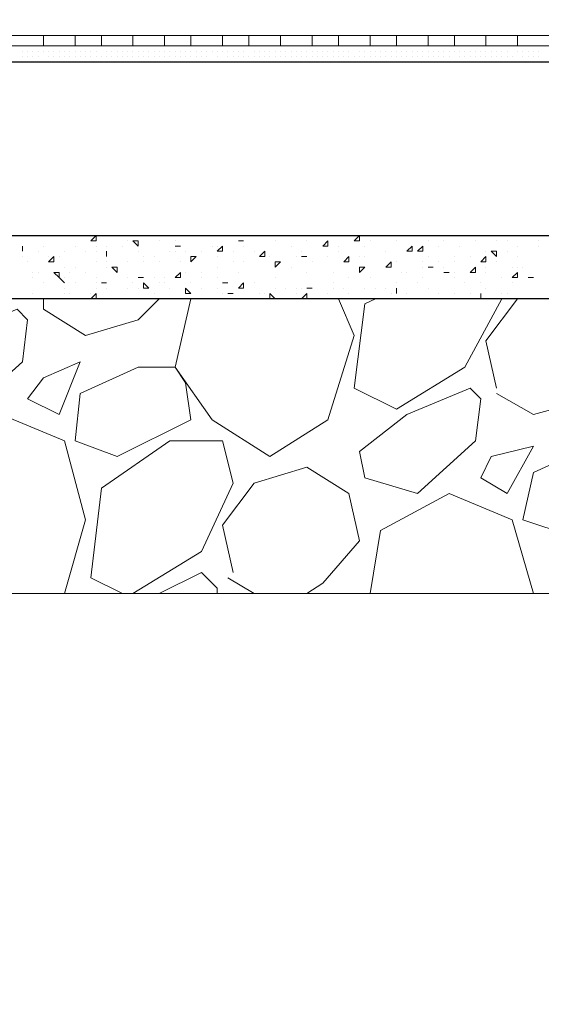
# Model space of a CAD drawing. Header units: metres. Extents: x 5.7 to 89.8, y 4 to 63.5.
# Tile 336 of 475: x 47.249 to 48.203, y 46.959 to 48.759. Entities that reach past the tile are written whole.
import ezdxf

# ---------------------------------------------------------------- set-up
doc = ezdxf.new("R2010")
doc.units = ezdxf.units.M
doc.header["$MEASUREMENT"] = 0
for name, color, linetype in [('PDF17_hatch-borshi', 7, 'Continuous'), ('PDF17_kaff', 7, 'Continuous'), ('PDF17_wall', 7, 'Continuous')]:
    doc.layers.add(name, color=color, linetype=linetype)

msp = doc.modelspace()

# ---------------------------------------------------------------- linework, layer by layer
at = {"layer": 'PDF17_hatch-borshi', "lineweight": 18}
for points in [[(47.2539, 48.7114), (47.2539, 48.7114)], [(47.2539, 48.7114), (47.2539, 48.7114)], [(47.2539, 48.7018), (47.2539, 48.7018)], [(47.2635, 48.7114), (47.2635, 48.7114)], [(47.2635, 48.7114), (47.2635, 48.7114)], [(47.2635, 48.7114), (47.2635, 48.7114)], [(47.2635, 48.7018), (47.2635, 48.7018)], [(47.2635, 48.7018), (47.2635, 48.7018)], [(47.2731, 48.7114), (47.2731, 48.7114)], [(47.2731, 48.7018), (47.2731, 48.7018)], [(47.2731, 48.7018), (47.2731, 48.7018)], [(47.2731, 48.7018), (47.2731, 48.7018)], [(47.2828, 48.7114), (47.2828, 48.7114)], [(47.2828, 48.7018), (47.2828, 48.7018)], [(47.2828, 48.7018), (47.2828, 48.7018)], [(47.2924, 48.7114), (47.2924, 48.7114)], [(47.2924, 48.7114), (47.2924, 48.7114)], [(47.2924, 48.7018), (47.2924, 48.7018)], [(47.302, 48.7114), (47.302, 48.7114)], [(47.302, 48.7114), (47.302, 48.7114)], [(47.302, 48.7018), (47.302, 48.7018)], [(47.302, 48.7018), (47.302, 48.7018)], [(47.3117, 48.7018), (47.3117, 48.7018)], [(47.3117, 48.7018), (47.3117, 48.7018)], [(47.3117, 48.7018), (47.3117, 48.7018)], [(47.3213, 48.7114), (47.3213, 48.7114)], [(47.3213, 48.7114), (47.3213, 48.7114)], [(47.3213, 48.7114), (47.3213, 48.7114)], [(47.3213, 48.7018), (47.3213, 48.7018)], [(47.3309, 48.7018), (47.3309, 48.7018)], [(47.3309, 48.7018), (47.3309, 48.7018)], [(47.3309, 48.7018), (47.3309, 48.7018)], [(47.3309, 48.7018), (47.3309, 48.7018)], [(47.3406, 48.7114), (47.3406, 48.7114)], [(47.3406, 48.7114), (47.3406, 48.7114)], [(47.3406, 48.7018), (47.3406, 48.7018)], [(47.3502, 48.7114), (47.3502, 48.7114)], [(47.3502, 48.7114), (47.3502, 48.7114)], [(47.3502, 48.7114), (47.3502, 48.7114)], [(47.3502, 48.7018), (47.3502, 48.7018)], [(47.3598, 48.7114), (47.3598, 48.7114)], [(47.3598, 48.7114), (47.3598, 48.7114)], [(47.3598, 48.7018), (47.3598, 48.7018)], [(47.3598, 48.7018), (47.3598, 48.7018)], [(47.3695, 48.7114), (47.3695, 48.7114)], [(47.3695, 48.7114), (47.3695, 48.7114)], [(47.3695, 48.7018), (47.3695, 48.7018)], [(47.3791, 48.7114), (47.3791, 48.7114)], [(47.3791, 48.7114), (47.3791, 48.7114)], [(47.3791, 48.7114), (47.3791, 48.7114)], [(47.3791, 48.7018), (47.3791, 48.7018)], [(47.3887, 48.7114), (47.3887, 48.7114)], [(47.3887, 48.7114), (47.3887, 48.7114)], [(47.3887, 48.7018), (47.3887, 48.7018)], [(47.3887, 48.7018), (47.3887, 48.7018)], [(47.3983, 48.7114), (47.3983, 48.7114)], [(47.3983, 48.7114), (47.3983, 48.7114)], [(47.408, 48.7114), (47.408, 48.7114)], [(47.408, 48.7114), (47.408, 48.7114)], [(47.408, 48.7018), (47.408, 48.7018)], [(47.408, 48.7018), (47.408, 48.7018)], [(47.4176, 48.7114), (47.4176, 48.7114)], [(47.4176, 48.7114), (47.4176, 48.7114)], [(47.4176, 48.7018), (47.4176, 48.7018)], [(47.4272, 48.7018), (47.4272, 48.7018)], [(47.4272, 48.7018), (47.4272, 48.7018)], [(47.4272, 48.7018), (47.4272, 48.7018)], [(47.4369, 48.7114), (47.4369, 48.7114)], [(47.4369, 48.7114), (47.4369, 48.7114)], [(47.4369, 48.7114), (47.4369, 48.7114)], [(47.4369, 48.7018), (47.4369, 48.7018)], [(47.4465, 48.7114), (47.4465, 48.7114)], [(47.4465, 48.7018), (47.4465, 48.7018)], [(47.4465, 48.7018), (47.4465, 48.7018)], [(47.4465, 48.7018), (47.4465, 48.7018)], [(47.4465, 48.7018), (47.4465, 48.7018)], [(47.4561, 48.7114), (47.4561, 48.7114)], [(47.4561, 48.7114), (47.4561, 48.7114)], [(47.4561, 48.7018), (47.4561, 48.7018)], [(47.4658, 48.7114), (47.4658, 48.7114)], [(47.4658, 48.7114), (47.4658, 48.7114)], [(47.4658, 48.7018), (47.4658, 48.7018)], [(47.4658, 48.7018), (47.4658, 48.7018)], [(47.4754, 48.7114), (47.4754, 48.7114)], [(47.4754, 48.7114), (47.4754, 48.7114)], [(47.4754, 48.7018), (47.4754, 48.7018)], [(47.4754, 48.7018), (47.4754, 48.7018)], [(47.4754, 48.7018), (47.4754, 48.7018)], [(47.485, 48.7114), (47.485, 48.7114)], [(47.485, 48.7018), (47.485, 48.7018)], [(47.485, 48.7018), (47.485, 48.7018)], [(47.4947, 48.7114), (47.4947, 48.7114)], [(47.4947, 48.7114), (47.4947, 48.7114)], [(47.4947, 48.7114), (47.4947, 48.7114)], [(47.4947, 48.7018), (47.4947, 48.7018)], [(47.4947, 48.7018), (47.4947, 48.7018)], [(47.5043, 48.7114), (47.5043, 48.7114)], [(47.5043, 48.7114), (47.5043, 48.7114)], [(47.5043, 48.7114), (47.5043, 48.7114)], [(47.5043, 48.7018), (47.5043, 48.7018)], [(47.5139, 48.7114), (47.5139, 48.7114)], [(47.5139, 48.7114), (47.5139, 48.7114)], [(47.5139, 48.7114), (47.5139, 48.7114)], [(47.5139, 48.7018), (47.5139, 48.7018)], [(47.5236, 48.7114), (47.5236, 48.7114)], [(47.5236, 48.7114), (47.5236, 48.7114)], [(47.5236, 48.7018), (47.5236, 48.7018)], [(47.5236, 48.7018), (47.5236, 48.7018)], [(47.5332, 48.7114), (47.5332, 48.7114)], [(47.5332, 48.7114), (47.5332, 48.7114)], [(47.5332, 48.7018), (47.5332, 48.7018)], [(47.5428, 48.7114), (47.5428, 48.7114)], [(47.5428, 48.7018), (47.5428, 48.7018)], [(47.5428, 48.7018), (47.5428, 48.7018)], [(47.5428, 48.7018), (47.5428, 48.7018)], [(47.5524, 48.7114), (47.5524, 48.7114)], [(47.5524, 48.7114), (47.5524, 48.7114)], [(47.5524, 48.7114), (47.5524, 48.7114)], [(47.5524, 48.7018), (47.5524, 48.7018)], [(47.5621, 48.7114), (47.5621, 48.7114)], [(47.5621, 48.7018), (47.5621, 48.7018)], [(47.5621, 48.7018), (47.5621, 48.7018)], [(47.5717, 48.7018), (47.5717, 48.7018)], [(47.5717, 48.7018), (47.5717, 48.7018)], [(47.5717, 48.7018), (47.5717, 48.7018)], [(47.5717, 48.7018), (47.5717, 48.7018)], [(47.5813, 48.7114), (47.5813, 48.7114)], [(47.5813, 48.7114), (47.5813, 48.7114)], [(47.5813, 48.7114), (47.5813, 48.7114)], [(47.5813, 48.7018), (47.5813, 48.7018)], [(47.5813, 48.7018), (47.5813, 48.7018)], [(47.591, 48.7018), (47.591, 48.7018)], [(47.591, 48.7018), (47.591, 48.7018)], [(47.591, 48.7018), (47.591, 48.7018)], [(47.591, 48.7018), (47.591, 48.7018)], [(47.6006, 48.7114), (47.6006, 48.7114)], [(47.6006, 48.7114), (47.6006, 48.7114)], [(47.6006, 48.7018), (47.6006, 48.7018)], [(47.6006, 48.7018), (47.6006, 48.7018)], [(47.6006, 48.7018), (47.6006, 48.7018)], [(47.6102, 48.7018), (47.6102, 48.7018)], [(47.6199, 48.7114), (47.6199, 48.7114)], [(47.6199, 48.7114), (47.6199, 48.7114)], [(47.6199, 48.7114), (47.6199, 48.7114)], [(47.6199, 48.7018), (47.6199, 48.7018)], [(47.6199, 48.7018), (47.6199, 48.7018)], [(47.6199, 48.7018), (47.6199, 48.7018)], [(47.6199, 48.7018), (47.6199, 48.7018)], [(47.6295, 48.7114), (47.6295, 48.7114)], [(47.6295, 48.7018), (47.6295, 48.7018)], [(47.6295, 48.7018), (47.6295, 48.7018)], [(47.6295, 48.7018), (47.6295, 48.7018)], [(47.6391, 48.7114), (47.6391, 48.7114)], [(47.6391, 48.7018), (47.6391, 48.7018)], [(47.6391, 48.7018), (47.6391, 48.7018)], [(47.6391, 48.7018), (47.6391, 48.7018)], [(47.6488, 48.7114), (47.6488, 48.7114)], [(47.6488, 48.7114), (47.6488, 48.7114)], [(47.6488, 48.7114), (47.6488, 48.7114)], [(47.6488, 48.7018), (47.6488, 48.7018)], [(47.6584, 48.7114), (47.6584, 48.7114)], [(47.6584, 48.7114), (47.6584, 48.7114)], [(47.6584, 48.7018), (47.6584, 48.7018)], [(47.6584, 48.7018), (47.6584, 48.7018)], [(47.6584, 48.7018), (47.6584, 48.7018)], [(47.668, 48.7114), (47.668, 48.7114)], [(47.668, 48.7114), (47.668, 48.7114)], [(47.668, 48.7114), (47.668, 48.7114)], [(47.6777, 48.7114), (47.6777, 48.7114)], [(47.6777, 48.7114), (47.6777, 48.7114)], [(47.6777, 48.7114), (47.6777, 48.7114)], [(47.6777, 48.7114), (47.6777, 48.7114)], [(47.6777, 48.7018), (47.6777, 48.7018)], [(47.6873, 48.7114), (47.6873, 48.7114)], [(47.6873, 48.7114), (47.6873, 48.7114)], [(47.6873, 48.7018), (47.6873, 48.7018)], [(47.6873, 48.7018), (47.6873, 48.7018)], [(47.6969, 48.7114), (47.6969, 48.7114)], [(47.6969, 48.7114), (47.6969, 48.7114)], [(47.6969, 48.7114), (47.6969, 48.7114)], [(47.6969, 48.7018), (47.6969, 48.7018)], [(47.6969, 48.7018), (47.6969, 48.7018)], [(47.7065, 48.7114), (47.7065, 48.7114)], [(47.7065, 48.7114), (47.7065, 48.7114)], [(47.7065, 48.7018), (47.7065, 48.7018)], [(47.7162, 48.7114), (47.7162, 48.7114)], [(47.7162, 48.7114), (47.7162, 48.7114)], [(47.7162, 48.7018), (47.7162, 48.7018)], [(47.7162, 48.7018), (47.7162, 48.7018)], [(47.7258, 48.7114), (47.7258, 48.7114)], [(47.7258, 48.7114), (47.7258, 48.7114)], [(47.7258, 48.7018), (47.7258, 48.7018)], [(47.7354, 48.7114), (47.7354, 48.7114)], [(47.7354, 48.7114), (47.7354, 48.7114)], [(47.7354, 48.7018), (47.7354, 48.7018)], [(47.7354, 48.7018), (47.7354, 48.7018)], [(47.7354, 48.7018), (47.7354, 48.7018)], [(47.7451, 48.7114), (47.7451, 48.7114)], [(47.7451, 48.7114), (47.7451, 48.7114)], [(47.7451, 48.7018), (47.7451, 48.7018)], [(47.7451, 48.7018), (47.7451, 48.7018)], [(47.7547, 48.7018), (47.7547, 48.7018)], [(47.7547, 48.7018), (47.7547, 48.7018)], [(47.7547, 48.7018), (47.7547, 48.7018)], [(47.7643, 48.7114), (47.7643, 48.7114)], [(47.7643, 48.7114), (47.7643, 48.7114)], [(47.7643, 48.7114), (47.7643, 48.7114)], [(47.7643, 48.7018), (47.7643, 48.7018)], [(47.774, 48.7018), (47.774, 48.7018)], [(47.774, 48.7018), (47.774, 48.7018)], [(47.774, 48.7018), (47.774, 48.7018)], [(47.7836, 48.7114), (47.7836, 48.7114)], [(47.7836, 48.7114), (47.7836, 48.7114)], [(47.7836, 48.7018), (47.7836, 48.7018)], [(47.7836, 48.7018), (47.7836, 48.7018)], [(47.7932, 48.7114), (47.7932, 48.7114)], [(47.7932, 48.7114), (47.7932, 48.7114)], [(47.7932, 48.7018), (47.7932, 48.7018)], [(47.7932, 48.7018), (47.7932, 48.7018)], [(47.8029, 48.7114), (47.8029, 48.7114)], [(47.8029, 48.7114), (47.8029, 48.7114)], [(47.8029, 48.7114), (47.8029, 48.7114)], [(47.8029, 48.7018), (47.8029, 48.7018)], [(47.8029, 48.7018), (47.8029, 48.7018)], [(47.8125, 48.7114), (47.8125, 48.7114)], [(47.8125, 48.7114), (47.8125, 48.7114)], [(47.8125, 48.7018), (47.8125, 48.7018)], [(47.8221, 48.7114), (47.8221, 48.7114)], [(47.8221, 48.7114), (47.8221, 48.7114)], [(47.8221, 48.7114), (47.8221, 48.7114)], [(47.8221, 48.7018), (47.8221, 48.7018)], [(47.8317, 48.7114), (47.8317, 48.7114)], [(47.8317, 48.7114), (47.8317, 48.7114)], [(47.8317, 48.7114), (47.8317, 48.7114)], [(47.8317, 48.7018), (47.8317, 48.7018)], [(47.8317, 48.7018), (47.8317, 48.7018)], [(47.8414, 48.7114), (47.8414, 48.7114)], [(47.8414, 48.7114), (47.8414, 48.7114)], [(47.8414, 48.7114), (47.8414, 48.7114)], [(47.8414, 48.7018), (47.8414, 48.7018)], [(47.851, 48.7114), (47.851, 48.7114)], [(47.851, 48.7018), (47.851, 48.7018)], [(47.851, 48.7018), (47.851, 48.7018)], [(47.8606, 48.7114), (47.8606, 48.7114)], [(47.8606, 48.7114), (47.8606, 48.7114)], [(47.8606, 48.7114), (47.8606, 48.7114)], [(47.8703, 48.7018), (47.8703, 48.7018)], [(47.8703, 48.7018), (47.8703, 48.7018)], [(47.8703, 48.7018), (47.8703, 48.7018)], [(47.8703, 48.7018), (47.8703, 48.7018)], [(47.8799, 48.7114), (47.8799, 48.7114)], [(47.8799, 48.7114), (47.8799, 48.7114)], [(47.8799, 48.7114), (47.8799, 48.7114)], [(47.8799, 48.7018), (47.8799, 48.7018)], [(47.8895, 48.7114), (47.8895, 48.7114)], [(47.8895, 48.7114), (47.8895, 48.7114)], [(47.8895, 48.7018), (47.8895, 48.7018)], [(47.8992, 48.7018), (47.8992, 48.7018)], [(47.8992, 48.7018), (47.8992, 48.7018)], [(47.8992, 48.7018), (47.8992, 48.7018)], [(47.8992, 48.7018), (47.8992, 48.7018)], [(47.9088, 48.7114), (47.9088, 48.7114)], [(47.9088, 48.7114), (47.9088, 48.7114)], [(47.9088, 48.7114), (47.9088, 48.7114)], [(47.9088, 48.7018), (47.9088, 48.7018)], [(47.9184, 48.7114), (47.9184, 48.7114)], [(47.9184, 48.7018), (47.9184, 48.7018)], [(47.9184, 48.7018), (47.9184, 48.7018)], [(47.9184, 48.7018), (47.9184, 48.7018)], [(47.9184, 48.7018), (47.9184, 48.7018)], [(47.9281, 48.7114), (47.9281, 48.7114)], [(47.9281, 48.7114), (47.9281, 48.7114)], [(47.9281, 48.7018), (47.9281, 48.7018)], [(47.9281, 48.7018), (47.9281, 48.7018)], [(47.9377, 48.7114), (47.9377, 48.7114)], [(47.9377, 48.7018), (47.9377, 48.7018)], [(47.9377, 48.7018), (47.9377, 48.7018)], [(47.9473, 48.7114), (47.9473, 48.7114)], [(47.9473, 48.7114), (47.9473, 48.7114)], [(47.9473, 48.7114), (47.9473, 48.7114)], [(47.9473, 48.7018), (47.9473, 48.7018)], [(47.957, 48.7114), (47.957, 48.7114)], [(47.957, 48.7114), (47.957, 48.7114)], [(47.957, 48.7018), (47.957, 48.7018)], [(47.957, 48.7018), (47.957, 48.7018)], [(47.9666, 48.7114), (47.9666, 48.7114)], [(47.9666, 48.7114), (47.9666, 48.7114)], [(47.9666, 48.7018), (47.9666, 48.7018)], [(47.9666, 48.7018), (47.9666, 48.7018)], [(47.9762, 48.7114), (47.9762, 48.7114)], [(47.9762, 48.7114), (47.9762, 48.7114)], [(47.9762, 48.7114), (47.9762, 48.7114)], [(47.9762, 48.7018), (47.9762, 48.7018)], [(47.9858, 48.7114), (47.9858, 48.7114)], [(47.9858, 48.7114), (47.9858, 48.7114)], [(47.9858, 48.7018), (47.9858, 48.7018)], [(47.9858, 48.7018), (47.9858, 48.7018)], [(47.9955, 48.7114), (47.9955, 48.7114)], [(47.9955, 48.7114), (47.9955, 48.7114)], [(47.9955, 48.7018), (47.9955, 48.7018)], [(47.9955, 48.7018), (47.9955, 48.7018)], [(48.0051, 48.7114), (48.0051, 48.7114)], [(48.0051, 48.7114), (48.0051, 48.7114)], [(48.0051, 48.7114), (48.0051, 48.7114)], [(48.0051, 48.7018), (48.0051, 48.7018)], [(48.0147, 48.7018), (48.0147, 48.7018)], [(48.0147, 48.7018), (48.0147, 48.7018)], [(48.0147, 48.7018), (48.0147, 48.7018)], [(48.0244, 48.7114), (48.0244, 48.7114)], [(48.0244, 48.7114), (48.0244, 48.7114)], [(48.0244, 48.7018), (48.0244, 48.7018)], [(48.0244, 48.7018), (48.0244, 48.7018)], [(48.0244, 48.7018), (48.0244, 48.7018)], [(48.034, 48.7114), (48.034, 48.7114)], [(48.034, 48.7018), (48.034, 48.7018)], [(48.034, 48.7018), (48.034, 48.7018)], [(48.034, 48.7018), (48.034, 48.7018)], [(48.0436, 48.7114), (48.0436, 48.7114)], [(48.0436, 48.7114), (48.0436, 48.7114)], [(48.0436, 48.7018), (48.0436, 48.7018)], [(48.0436, 48.7018), (48.0436, 48.7018)], [(48.0436, 48.7018), (48.0436, 48.7018)], [(48.0533, 48.7114), (48.0533, 48.7114)], [(48.0533, 48.7018), (48.0533, 48.7018)], [(48.0533, 48.7018), (48.0533, 48.7018)], [(48.0533, 48.7018), (48.0533, 48.7018)], [(48.0629, 48.7114), (48.0629, 48.7114)], [(48.0629, 48.7114), (48.0629, 48.7114)], [(48.0629, 48.7018), (48.0629, 48.7018)], [(48.0629, 48.7018), (48.0629, 48.7018)], [(48.0629, 48.7018), (48.0629, 48.7018)], [(48.0725, 48.7114), (48.0725, 48.7114)], [(48.0725, 48.7018), (48.0725, 48.7018)], [(48.0725, 48.7018), (48.0725, 48.7018)], [(48.0725, 48.7018), (48.0725, 48.7018)], [(48.0822, 48.7114), (48.0822, 48.7114)], [(48.0822, 48.7114), (48.0822, 48.7114)], [(48.0822, 48.7018), (48.0822, 48.7018)], [(48.0822, 48.7018), (48.0822, 48.7018)], [(48.0822, 48.7018), (48.0822, 48.7018)], [(48.0822, 48.7018), (48.0822, 48.7018)], [(48.0918, 48.7114), (48.0918, 48.7114)], [(48.0918, 48.7114), (48.0918, 48.7114)], [(48.0918, 48.7114), (48.0918, 48.7114)], [(48.0918, 48.7018), (48.0918, 48.7018)], [(48.1014, 48.7114), (48.1014, 48.7114)], [(48.1014, 48.7114), (48.1014, 48.7114)], [(48.1014, 48.7018), (48.1014, 48.7018)], [(48.1014, 48.7018), (48.1014, 48.7018)], [(48.1111, 48.7114), (48.1111, 48.7114)], [(48.1111, 48.7018), (48.1111, 48.7018)], [(48.1111, 48.7018), (48.1111, 48.7018)], [(48.1111, 48.7018), (48.1111, 48.7018)], [(48.1207, 48.7114), (48.1207, 48.7114)], [(48.1207, 48.7114), (48.1207, 48.7114)], [(48.1207, 48.7114), (48.1207, 48.7114)], [(48.1207, 48.7114), (48.1207, 48.7114)], [(48.1207, 48.7018), (48.1207, 48.7018)], [(48.1303, 48.7114), (48.1303, 48.7114)], [(48.1303, 48.7114), (48.1303, 48.7114)], [(48.1303, 48.7114), (48.1303, 48.7114)], [(48.1303, 48.7018), (48.1303, 48.7018)], [(48.1303, 48.7018), (48.1303, 48.7018)], [(48.1399, 48.7114), (48.1399, 48.7114)], [(48.1399, 48.7114), (48.1399, 48.7114)], [(48.1399, 48.7114), (48.1399, 48.7114)], [(48.1399, 48.7018), (48.1399, 48.7018)], [(48.1399, 48.7018), (48.1399, 48.7018)], [(48.1496, 48.7114), (48.1496, 48.7114)], [(48.1496, 48.7114), (48.1496, 48.7114)], [(48.1592, 48.7114), (48.1592, 48.7114)], [(48.1592, 48.7114), (48.1592, 48.7114)], [(48.1592, 48.7114), (48.1592, 48.7114)], [(48.1592, 48.7018), (48.1592, 48.7018)], [(48.1592, 48.7018), (48.1592, 48.7018)], [(48.1592, 48.7018), (48.1592, 48.7018)], [(48.1592, 48.7018), (48.1592, 48.7018)], [(48.1688, 48.7114), (48.1688, 48.7114)], [(48.1688, 48.7114), (48.1688, 48.7114)], [(48.1688, 48.7018), (48.1688, 48.7018)], [(48.1688, 48.7018), (48.1688, 48.7018)], [(48.1785, 48.7114), (48.1785, 48.7114)], [(48.1785, 48.7018), (48.1785, 48.7018)], [(48.1785, 48.7018), (48.1785, 48.7018)], [(48.1785, 48.7018), (48.1785, 48.7018)], [(48.1881, 48.7114), (48.1881, 48.7114)], [(48.1881, 48.7114), (48.1881, 48.7114)], [(48.1881, 48.7114), (48.1881, 48.7114)], [(48.1881, 48.7018), (48.1881, 48.7018)], [(48.1977, 48.7114), (48.1977, 48.7114)], [(48.1977, 48.7018), (48.1977, 48.7018)], [(48.1977, 48.7018), (48.1977, 48.7018)], [(48.1977, 48.7018), (48.1977, 48.7018)], [(48.1977, 48.7018), (48.1977, 48.7018)], [(47.2539, 48.6921), (47.2539, 48.6921)], [(47.2539, 48.6921), (47.2539, 48.6921)], [(47.2539, 48.6921), (47.2539, 48.6921)], [(47.2539, 48.6825), (47.2539, 48.6825)], [(47.2635, 48.6921), (47.2635, 48.6921)], [(47.2635, 48.6921), (47.2635, 48.6921)], [(47.2635, 48.6825), (47.2635, 48.6825)], [(47.2731, 48.6921), (47.2731, 48.6921)], [(47.2731, 48.6825), (47.2731, 48.6825)], [(47.2731, 48.6825), (47.2731, 48.6825)], [(47.2828, 48.6921), (47.2828, 48.6921)], [(47.2828, 48.6921), (47.2828, 48.6921)], [(47.2828, 48.6921), (47.2828, 48.6921)], [(47.2924, 48.6825), (47.2924, 48.6825)], [(47.2924, 48.6825), (47.2924, 48.6825)], [(47.302, 48.6921), (47.302, 48.6921)], [(47.302, 48.6921), (47.302, 48.6921)], [(47.302, 48.6921), (47.302, 48.6921)], [(47.3117, 48.6921), (47.3117, 48.6921)], [(47.3117, 48.6825), (47.3117, 48.6825)], [(47.3117, 48.6825), (47.3117, 48.6825)], [(47.3117, 48.6825), (47.3117, 48.6825)], [(47.3213, 48.6921), (47.3213, 48.6921)], [(47.3213, 48.6921), (47.3213, 48.6921)], [(47.3213, 48.6825), (47.3213, 48.6825)], [(47.3309, 48.6921), (47.3309, 48.6921)], [(47.3309, 48.6921), (47.3309, 48.6921)], [(47.3309, 48.6825), (47.3309, 48.6825)], [(47.3406, 48.6921), (47.3406, 48.6921)], [(47.3406, 48.6921), (47.3406, 48.6921)], [(47.3406, 48.6825), (47.3406, 48.6825)], [(47.3406, 48.6825), (47.3406, 48.6825)], [(47.3406, 48.6825), (47.3406, 48.6825)], [(47.3502, 48.6921), (47.3502, 48.6921)], [(47.3502, 48.6921), (47.3502, 48.6921)], [(47.3502, 48.6921), (47.3502, 48.6921)], [(47.3598, 48.6921), (47.3598, 48.6921)], [(47.3598, 48.6825), (47.3598, 48.6825)], [(47.3695, 48.6921), (47.3695, 48.6921)], [(47.3695, 48.6921), (47.3695, 48.6921)], [(47.3695, 48.6921), (47.3695, 48.6921)], [(47.3695, 48.6921), (47.3695, 48.6921)], [(47.3791, 48.6921), (47.3791, 48.6921)], [(47.3791, 48.6921), (47.3791, 48.6921)], [(47.3791, 48.6921), (47.3791, 48.6921)], [(47.3887, 48.6921), (47.3887, 48.6921)], [(47.3887, 48.6921), (47.3887, 48.6921)], [(47.3887, 48.6825), (47.3887, 48.6825)], [(47.3983, 48.6921), (47.3983, 48.6921)], [(47.3983, 48.6921), (47.3983, 48.6921)], [(47.3983, 48.6921), (47.3983, 48.6921)], [(47.3983, 48.6921), (47.3983, 48.6921)], [(47.408, 48.6921), (47.408, 48.6921)], [(47.408, 48.6921), (47.408, 48.6921)], [(47.408, 48.6921), (47.408, 48.6921)], [(47.408, 48.6825), (47.408, 48.6825)], [(47.408, 48.6825), (47.408, 48.6825)], [(47.4176, 48.6921), (47.4176, 48.6921)], [(47.4176, 48.6921), (47.4176, 48.6921)], [(47.4176, 48.6921), (47.4176, 48.6921)], [(47.4272, 48.6921), (47.4272, 48.6921)], [(47.4272, 48.6921), (47.4272, 48.6921)], [(47.4369, 48.6921), (47.4369, 48.6921)], [(47.4369, 48.6825), (47.4369, 48.6825)], [(47.4369, 48.6825), (47.4369, 48.6825)], [(47.4465, 48.6921), (47.4465, 48.6921)], [(47.4465, 48.6921), (47.4465, 48.6921)], [(47.4561, 48.6921), (47.4561, 48.6921)], [(47.4561, 48.6921), (47.4561, 48.6921)], [(47.4561, 48.6825), (47.4561, 48.6825)], [(47.4658, 48.6921), (47.4658, 48.6921)], [(47.4658, 48.6921), (47.4658, 48.6921)], [(47.4658, 48.6825), (47.4658, 48.6825)], [(47.4658, 48.6825), (47.4658, 48.6825)], [(47.4754, 48.6921), (47.4754, 48.6921)], [(47.4754, 48.6825), (47.4754, 48.6825)], [(47.485, 48.6921), (47.485, 48.6921)], [(47.485, 48.6921), (47.485, 48.6921)], [(47.485, 48.6921), (47.485, 48.6921)], [(47.485, 48.6825), (47.485, 48.6825)], [(47.485, 48.6825), (47.485, 48.6825)], [(47.4947, 48.6921), (47.4947, 48.6921)], [(47.4947, 48.6921), (47.4947, 48.6921)], [(47.4947, 48.6921), (47.4947, 48.6921)], [(47.4947, 48.6825), (47.4947, 48.6825)], [(47.4947, 48.6825), (47.4947, 48.6825)], [(47.5043, 48.6921), (47.5043, 48.6921)], [(47.5043, 48.6825), (47.5043, 48.6825)], [(47.5139, 48.6921), (47.5139, 48.6921)], [(47.5139, 48.6921), (47.5139, 48.6921)], [(47.5139, 48.6921), (47.5139, 48.6921)], [(47.5139, 48.6921), (47.5139, 48.6921)], [(47.5236, 48.6921), (47.5236, 48.6921)], [(47.5236, 48.6825), (47.5236, 48.6825)], [(47.5236, 48.6825), (47.5236, 48.6825)], [(47.5236, 48.6825), (47.5236, 48.6825)], [(47.5332, 48.6921), (47.5332, 48.6921)], [(47.5332, 48.6921), (47.5332, 48.6921)], [(47.5332, 48.6921), (47.5332, 48.6921)], [(47.5428, 48.6921), (47.5428, 48.6921)], [(47.5428, 48.6921), (47.5428, 48.6921)], [(47.5428, 48.6825), (47.5428, 48.6825)], [(47.5524, 48.6921), (47.5524, 48.6921)], [(47.5524, 48.6921), (47.5524, 48.6921)], [(47.5524, 48.6921), (47.5524, 48.6921)], [(47.5524, 48.6825), (47.5524, 48.6825)], [(47.5524, 48.6825), (47.5524, 48.6825)], [(47.5621, 48.6921), (47.5621, 48.6921)], [(47.5621, 48.6921), (47.5621, 48.6921)], [(47.5621, 48.6825), (47.5621, 48.6825)], [(47.5717, 48.6921), (47.5717, 48.6921)], [(47.5717, 48.6825), (47.5717, 48.6825)], [(47.5813, 48.6921), (47.5813, 48.6921)], [(47.5813, 48.6921), (47.5813, 48.6921)], [(47.5813, 48.6825), (47.5813, 48.6825)], [(47.591, 48.6921), (47.591, 48.6921)], [(47.591, 48.6921), (47.591, 48.6921)], [(47.591, 48.6825), (47.591, 48.6825)], [(47.6006, 48.6825), (47.6006, 48.6825)], [(47.6006, 48.6825), (47.6006, 48.6825)], [(47.6102, 48.6921), (47.6102, 48.6921)], [(47.6102, 48.6921), (47.6102, 48.6921)], [(47.6102, 48.6921), (47.6102, 48.6921)], [(47.6102, 48.6825), (47.6102, 48.6825)], [(47.6199, 48.6825), (47.6199, 48.6825)], [(47.6199, 48.6825), (47.6199, 48.6825)], [(47.6199, 48.6825), (47.6199, 48.6825)], [(47.6199, 48.6825), (47.6199, 48.6825)], [(47.6295, 48.6921), (47.6295, 48.6921)], [(47.6295, 48.6921), (47.6295, 48.6921)], [(47.6295, 48.6921), (47.6295, 48.6921)], [(47.6295, 48.6825), (47.6295, 48.6825)], [(47.6391, 48.6921), (47.6391, 48.6921)], [(47.6391, 48.6921), (47.6391, 48.6921)], [(47.6391, 48.6825), (47.6391, 48.6825)], [(47.6488, 48.6921), (47.6488, 48.6921)], [(47.6488, 48.6921), (47.6488, 48.6921)], [(47.6488, 48.6825), (47.6488, 48.6825)], [(47.6488, 48.6825), (47.6488, 48.6825)], [(47.6584, 48.6921), (47.6584, 48.6921)], [(47.6584, 48.6921), (47.6584, 48.6921)], [(47.6584, 48.6825), (47.6584, 48.6825)], [(47.668, 48.6921), (47.668, 48.6921)], [(47.668, 48.6921), (47.668, 48.6921)], [(47.668, 48.6921), (47.668, 48.6921)], [(47.668, 48.6825), (47.668, 48.6825)], [(47.6777, 48.6921), (47.6777, 48.6921)], [(47.6777, 48.6921), (47.6777, 48.6921)], [(47.6777, 48.6825), (47.6777, 48.6825)], [(47.6777, 48.6825), (47.6777, 48.6825)], [(47.6873, 48.6921), (47.6873, 48.6921)], [(47.6873, 48.6921), (47.6873, 48.6921)], [(47.6873, 48.6825), (47.6873, 48.6825)], [(47.6969, 48.6921), (47.6969, 48.6921)], [(47.6969, 48.6921), (47.6969, 48.6921)], [(47.6969, 48.6921), (47.6969, 48.6921)], [(47.6969, 48.6825), (47.6969, 48.6825)], [(47.7065, 48.6921), (47.7065, 48.6921)], [(47.7065, 48.6921), (47.7065, 48.6921)], [(47.7065, 48.6921), (47.7065, 48.6921)], [(47.7065, 48.6825), (47.7065, 48.6825)], [(47.7162, 48.6921), (47.7162, 48.6921)], [(47.7162, 48.6825), (47.7162, 48.6825)], [(47.7162, 48.6825), (47.7162, 48.6825)], [(47.7258, 48.6921), (47.7258, 48.6921)], [(47.7258, 48.6921), (47.7258, 48.6921)], [(47.7258, 48.6921), (47.7258, 48.6921)], [(47.7354, 48.6921), (47.7354, 48.6921)], [(47.7354, 48.6825), (47.7354, 48.6825)], [(47.7354, 48.6825), (47.7354, 48.6825)], [(47.7451, 48.6921), (47.7451, 48.6921)], [(47.7451, 48.6921), (47.7451, 48.6921)], [(47.7547, 48.6921), (47.7547, 48.6921)], [(47.7547, 48.6921), (47.7547, 48.6921)], [(47.7547, 48.6825), (47.7547, 48.6825)], [(47.7643, 48.6921), (47.7643, 48.6921)], [(47.7643, 48.6921), (47.7643, 48.6921)], [(47.7643, 48.6825), (47.7643, 48.6825)], [(47.7643, 48.6825), (47.7643, 48.6825)], [(47.774, 48.6921), (47.774, 48.6921)], [(47.774, 48.6825), (47.774, 48.6825)], [(47.774, 48.6825), (47.774, 48.6825)], [(47.7836, 48.6921), (47.7836, 48.6921)], [(47.7836, 48.6921), (47.7836, 48.6921)], [(47.7836, 48.6825), (47.7836, 48.6825)], [(47.7836, 48.6825), (47.7836, 48.6825)], [(47.7932, 48.6921), (47.7932, 48.6921)], [(47.7932, 48.6921), (47.7932, 48.6921)], [(47.7932, 48.6921), (47.7932, 48.6921)], [(47.7932, 48.6825), (47.7932, 48.6825)], [(47.8029, 48.6921), (47.8029, 48.6921)], [(47.8029, 48.6921), (47.8029, 48.6921)], [(47.8125, 48.6921), (47.8125, 48.6921)], [(47.8125, 48.6921), (47.8125, 48.6921)], [(47.8125, 48.6921), (47.8125, 48.6921)], [(47.8125, 48.6825), (47.8125, 48.6825)], [(47.8221, 48.6921), (47.8221, 48.6921)], [(47.8221, 48.6921), (47.8221, 48.6921)], [(47.8221, 48.6921), (47.8221, 48.6921)], [(47.8221, 48.6921), (47.8221, 48.6921)], [(47.8317, 48.6921), (47.8317, 48.6921)], [(47.8317, 48.6921), (47.8317, 48.6921)], [(47.8317, 48.6825), (47.8317, 48.6825)], [(47.8414, 48.6921), (47.8414, 48.6921)], [(47.8414, 48.6921), (47.8414, 48.6921)], [(47.8414, 48.6921), (47.8414, 48.6921)], [(47.8414, 48.6921), (47.8414, 48.6921)], [(47.851, 48.6921), (47.851, 48.6921)], [(47.851, 48.6921), (47.851, 48.6921)], [(47.851, 48.6921), (47.851, 48.6921)], [(47.851, 48.6825), (47.851, 48.6825)], [(47.8606, 48.6921), (47.8606, 48.6921)], [(47.8606, 48.6921), (47.8606, 48.6921)], [(47.8606, 48.6921), (47.8606, 48.6921)], [(47.8606, 48.6825), (47.8606, 48.6825)], [(47.8703, 48.6921), (47.8703, 48.6921)], [(47.8703, 48.6921), (47.8703, 48.6921)], [(47.8799, 48.6921), (47.8799, 48.6921)], [(47.8799, 48.6921), (47.8799, 48.6921)], [(47.8799, 48.6825), (47.8799, 48.6825)], [(47.8799, 48.6825), (47.8799, 48.6825)], [(47.8895, 48.6921), (47.8895, 48.6921)], [(47.8992, 48.6921), (47.8992, 48.6921)], [(47.8992, 48.6825), (47.8992, 48.6825)], [(47.9088, 48.6921), (47.9088, 48.6921)], [(47.9088, 48.6921), (47.9088, 48.6921)], [(47.9088, 48.6921), (47.9088, 48.6921)], [(47.9088, 48.6825), (47.9088, 48.6825)], [(47.9088, 48.6825), (47.9088, 48.6825)], [(47.9184, 48.6921), (47.9184, 48.6921)], [(47.9184, 48.6921), (47.9184, 48.6921)], [(47.9184, 48.6825), (47.9184, 48.6825)], [(47.9184, 48.6825), (47.9184, 48.6825)], [(47.9281, 48.6921), (47.9281, 48.6921)], [(47.9281, 48.6825), (47.9281, 48.6825)], [(47.9281, 48.6825), (47.9281, 48.6825)], [(47.9377, 48.6921), (47.9377, 48.6921)], [(47.9377, 48.6921), (47.9377, 48.6921)], [(47.9377, 48.6921), (47.9377, 48.6921)], [(47.9377, 48.6921), (47.9377, 48.6921)], [(47.9473, 48.6921), (47.9473, 48.6921)], [(47.9473, 48.6921), (47.9473, 48.6921)], [(47.9473, 48.6825), (47.9473, 48.6825)], [(47.9473, 48.6825), (47.9473, 48.6825)], [(47.957, 48.6921), (47.957, 48.6921)], [(47.957, 48.6921), (47.957, 48.6921)], [(47.957, 48.6921), (47.957, 48.6921)], [(47.9666, 48.6921), (47.9666, 48.6921)], [(47.9666, 48.6921), (47.9666, 48.6921)], [(47.9666, 48.6921), (47.9666, 48.6921)], [(47.9762, 48.6921), (47.9762, 48.6921)], [(47.9762, 48.6921), (47.9762, 48.6921)], [(47.9762, 48.6825), (47.9762, 48.6825)], [(47.9762, 48.6825), (47.9762, 48.6825)], [(47.9858, 48.6921), (47.9858, 48.6921)], [(47.9858, 48.6921), (47.9858, 48.6921)], [(47.9955, 48.6921), (47.9955, 48.6921)], [(47.9955, 48.6921), (47.9955, 48.6921)], [(47.9955, 48.6921), (47.9955, 48.6921)], [(47.9955, 48.6825), (47.9955, 48.6825)], [(48.0051, 48.6921), (48.0051, 48.6921)], [(48.0051, 48.6921), (48.0051, 48.6921)], [(48.0051, 48.6825), (48.0051, 48.6825)], [(48.0147, 48.6921), (48.0147, 48.6921)], [(48.0147, 48.6921), (48.0147, 48.6921)], [(48.0244, 48.6921), (48.0244, 48.6921)], [(48.0244, 48.6921), (48.0244, 48.6921)], [(48.0244, 48.6825), (48.0244, 48.6825)], [(48.0244, 48.6825), (48.0244, 48.6825)], [(48.034, 48.6921), (48.034, 48.6921)], [(48.034, 48.6921), (48.034, 48.6921)], [(48.034, 48.6825), (48.034, 48.6825)], [(48.0436, 48.6825), (48.0436, 48.6825)], [(48.0436, 48.6825), (48.0436, 48.6825)], [(48.0533, 48.6921), (48.0533, 48.6921)], [(48.0533, 48.6921), (48.0533, 48.6921)], [(48.0533, 48.6921), (48.0533, 48.6921)], [(48.0629, 48.6921), (48.0629, 48.6921)], [(48.0629, 48.6825), (48.0629, 48.6825)], [(48.0629, 48.6825), (48.0629, 48.6825)], [(48.0629, 48.6825), (48.0629, 48.6825)], [(48.0629, 48.6825), (48.0629, 48.6825)], [(48.0725, 48.6921), (48.0725, 48.6921)], [(48.0725, 48.6921), (48.0725, 48.6921)], [(48.0725, 48.6825), (48.0725, 48.6825)], [(48.0822, 48.6921), (48.0822, 48.6921)], [(48.0822, 48.6825), (48.0822, 48.6825)], [(48.0822, 48.6825), (48.0822, 48.6825)], [(48.0918, 48.6921), (48.0918, 48.6921)], [(48.0918, 48.6921), (48.0918, 48.6921)], [(48.0918, 48.6921), (48.0918, 48.6921)], [(48.0918, 48.6825), (48.0918, 48.6825)], [(48.0918, 48.6825), (48.0918, 48.6825)], [(48.1014, 48.6921), (48.1014, 48.6921)], [(48.1014, 48.6921), (48.1014, 48.6921)], [(48.1014, 48.6825), (48.1014, 48.6825)], [(48.1111, 48.6921), (48.1111, 48.6921)], [(48.1111, 48.6921), (48.1111, 48.6921)], [(48.1111, 48.6825), (48.1111, 48.6825)], [(48.1207, 48.6921), (48.1207, 48.6921)], [(48.1207, 48.6921), (48.1207, 48.6921)], [(48.1207, 48.6921), (48.1207, 48.6921)], [(48.1207, 48.6825), (48.1207, 48.6825)], [(48.1207, 48.6825), (48.1207, 48.6825)], [(48.1303, 48.6921), (48.1303, 48.6921)], [(48.1303, 48.6921), (48.1303, 48.6921)], [(48.1303, 48.6921), (48.1303, 48.6921)], [(48.1399, 48.6921), (48.1399, 48.6921)], [(48.1399, 48.6921), (48.1399, 48.6921)], [(48.1399, 48.6825), (48.1399, 48.6825)], [(48.1399, 48.6825), (48.1399, 48.6825)], [(48.1496, 48.6921), (48.1496, 48.6921)], [(48.1496, 48.6921), (48.1496, 48.6921)], [(48.1496, 48.6921), (48.1496, 48.6921)], [(48.1496, 48.6921), (48.1496, 48.6921)], [(48.1592, 48.6825), (48.1592, 48.6825)], [(48.1592, 48.6825), (48.1592, 48.6825)], [(48.1592, 48.6825), (48.1592, 48.6825)], [(48.1688, 48.6921), (48.1688, 48.6921)], [(48.1688, 48.6921), (48.1688, 48.6921)], [(48.1688, 48.6921), (48.1688, 48.6921)], [(48.1785, 48.6921), (48.1785, 48.6921)], [(48.1785, 48.6825), (48.1785, 48.6825)], [(48.1881, 48.6921), (48.1881, 48.6921)], [(48.1881, 48.6825), (48.1881, 48.6825)], [(48.1977, 48.6921), (48.1977, 48.6921)], [(48.1977, 48.6921), (48.1977, 48.6921)], [(48.1977, 48.6825), (48.1977, 48.6825)], [(48.1977, 48.6825), (48.1977, 48.6825)], [(47.4465, 48.355), (47.4465, 48.355)], [(47.4465, 48.355), (47.4465, 48.355)], [(47.5043, 48.355), (47.5043, 48.355)], [(47.5332, 48.355), (47.5332, 48.355)], [(47.6584, 48.355), (47.6584, 48.355)], [(47.7162, 48.355), (47.7162, 48.355)], [(47.774, 48.355), (47.774, 48.355)], [(47.8125, 48.355), (47.8125, 48.355)], [(47.8895, 48.355), (47.8895, 48.355)], [(47.9377, 48.355), (47.9377, 48.355)], [(47.9955, 48.355), (47.9955, 48.355)], [(48.0244, 48.355), (48.0244, 48.355)], [(48.0822, 48.355), (48.0822, 48.355)], [(48.1207, 48.355), (48.1207, 48.355)], [(48.1399, 48.355), (48.1399, 48.355)], [(48.1977, 48.355), (48.1977, 48.355)], [(47.2539, 48.3358), (47.2539, 48.3358)], [(47.2828, 48.3358), (47.2828, 48.3358)], [(47.2924, 48.3454), (47.2924, 48.3454)], [(47.3309, 48.3358), (47.3309, 48.3358)], [(47.3502, 48.3454), (47.3502, 48.3454)], [(47.3695, 48.3358), (47.3695, 48.3358)], [(47.3887, 48.3454), (47.3887, 48.3454)], [(47.3887, 48.3454), (47.3887, 48.3454)], [(47.3887, 48.3358), (47.3887, 48.3358)], [(47.408, 48.3454), (47.408, 48.3454)], [(47.4369, 48.3454), (47.4369, 48.3454)], [(47.4658, 48.3358), (47.4658, 48.3358)], [(47.5236, 48.3358), (47.5236, 48.3358)], [(47.5332, 48.3358), (47.5332, 48.3358)], [(47.5428, 48.3454), (47.5428, 48.3454)], [(47.5524, 48.3358), (47.5524, 48.3358)], [(47.5813, 48.3358), (47.5813, 48.3358)], [(47.6006, 48.3454), (47.6006, 48.3454)], [(47.6102, 48.3454), (47.6102, 48.3454)], [(47.6391, 48.3358), (47.6391, 48.3358)], [(47.6391, 48.3358), (47.6391, 48.3358)], [(47.6584, 48.3454), (47.6584, 48.3454)], [(47.6777, 48.3358), (47.6777, 48.3358)], [(47.7451, 48.3454), (47.7451, 48.3454)], [(47.7643, 48.3358), (47.7643, 48.3358)], [(47.8317, 48.3454), (47.8317, 48.3454)], [(47.8317, 48.3358), (47.8317, 48.3358)], [(47.8799, 48.3454), (47.8799, 48.3454)], [(47.9184, 48.3358), (47.9184, 48.3358)], [(47.9858, 48.3454), (47.9858, 48.3454)], [(48.0147, 48.3454), (48.0147, 48.3454)], [(48.0533, 48.3454), (48.0533, 48.3454)], [(48.1014, 48.3358), (48.1014, 48.3358)], [(48.1399, 48.3358), (48.1399, 48.3358)], [(48.1592, 48.3454), (48.1592, 48.3454)], [(48.1977, 48.3454), (48.1977, 48.3454)], [(47.2539, 48.3262), (47.2539, 48.3262)], [(47.302, 48.3262), (47.302, 48.3262)], [(47.3213, 48.3262), (47.3213, 48.3262)], [(47.408, 48.3262), (47.408, 48.3262)], [(47.4754, 48.3262), (47.4754, 48.3262)], [(47.4947, 48.3262), (47.4947, 48.3262)], [(47.6102, 48.3262), (47.6102, 48.3262)], [(47.6969, 48.3262), (47.6969, 48.3262)], [(47.7065, 48.3262), (47.7065, 48.3262)], [(47.7547, 48.3262), (47.7547, 48.3262)], [(47.774, 48.3262), (47.774, 48.3262)], [(47.774, 48.3262), (47.774, 48.3262)], [(47.8125, 48.3262), (47.8125, 48.3262)], [(47.851, 48.3262), (47.851, 48.3262)], [(47.8703, 48.3262), (47.8703, 48.3262)], [(47.8799, 48.3262), (47.8799, 48.3262)], [(47.9955, 48.3262), (47.9955, 48.3262)], [(48.0436, 48.3262), (48.0436, 48.3262)], [(48.0725, 48.3262), (48.0725, 48.3262)], [(48.1592, 48.3262), (48.1592, 48.3262)], [(47.2635, 48.3165), (47.2635, 48.3165)], [(47.3309, 48.3069), (47.3309, 48.3069)], [(47.3502, 48.3069), (47.3502, 48.3069)], [(47.3887, 48.3165), (47.3887, 48.3165)], [(47.408, 48.3165), (47.408, 48.3165)], [(47.408, 48.3069), (47.408, 48.3069)], [(47.4465, 48.3165), (47.4465, 48.3165)], [(47.4754, 48.3165), (47.4754, 48.3165)], [(47.5043, 48.3165), (47.5043, 48.3165)], [(47.5428, 48.3165), (47.5428, 48.3165)], [(47.6102, 48.3069), (47.6102, 48.3069)], [(47.6391, 48.3165), (47.6391, 48.3165)], [(47.6584, 48.3165), (47.6584, 48.3165)], [(47.7162, 48.3165), (47.7162, 48.3165)], [(47.7162, 48.3069), (47.7162, 48.3069)], [(47.7451, 48.3069), (47.7451, 48.3069)], [(47.7836, 48.3165), (47.7836, 48.3165)], [(47.8799, 48.3069), (47.8799, 48.3069)], [(47.9281, 48.3165), (47.9281, 48.3165)], [(47.9377, 48.3165), (47.9377, 48.3165)], [(47.9858, 48.3165), (47.9858, 48.3165)], [(47.9858, 48.3069), (47.9858, 48.3069)], [(48.0051, 48.3069), (48.0051, 48.3069)], [(48.0147, 48.3165), (48.0147, 48.3165)], [(48.0244, 48.3069), (48.0244, 48.3069)], [(48.0436, 48.3165), (48.0436, 48.3165)], [(48.0918, 48.3165), (48.0918, 48.3165)], [(48.0918, 48.3165), (48.0918, 48.3165)], [(48.1014, 48.3069), (48.1014, 48.3069)], [(48.1207, 48.3165), (48.1207, 48.3165)], [(48.1496, 48.3069), (48.1496, 48.3069)], [(48.1592, 48.3069), (48.1592, 48.3069)], [(48.1688, 48.3069), (48.1688, 48.3069)], [(47.2731, 48.2973), (47.2731, 48.2973)], [(47.2731, 48.2876), (47.2731, 48.2876)], [(47.2731, 48.2876), (47.2731, 48.2876)], [(47.2828, 48.2973), (47.2828, 48.2973)], [(47.3213, 48.2876), (47.3213, 48.2876)], [(47.3309, 48.2876), (47.3309, 48.2876)], [(47.3406, 48.2973), (47.3406, 48.2973)], [(47.3695, 48.2973), (47.3695, 48.2973)], [(47.3887, 48.2876), (47.3887, 48.2876)], [(47.4465, 48.2876), (47.4465, 48.2876)], [(47.4465, 48.2876), (47.4465, 48.2876)], [(47.4754, 48.2876), (47.4754, 48.2876)], [(47.4947, 48.2876), (47.4947, 48.2876)], [(47.5139, 48.2876), (47.5139, 48.2876)], [(47.5524, 48.2973), (47.5524, 48.2973)], [(47.5813, 48.2973), (47.5813, 48.2973)], [(47.5813, 48.2876), (47.5813, 48.2876)], [(47.6102, 48.2876), (47.6102, 48.2876)], [(47.6488, 48.2973), (47.6488, 48.2973)], [(47.7162, 48.2876), (47.7162, 48.2876)], [(47.774, 48.2973), (47.774, 48.2973)], [(47.8221, 48.2973), (47.8221, 48.2973)], [(47.851, 48.2876), (47.851, 48.2876)], [(47.8895, 48.2876), (47.8895, 48.2876)], [(47.8895, 48.2876), (47.8895, 48.2876)], [(47.9473, 48.2973), (47.9473, 48.2973)], [(47.957, 48.2973), (47.957, 48.2973)], [(47.9858, 48.2876), (47.9858, 48.2876)], [(48.0244, 48.2973), (48.0244, 48.2973)], [(48.0436, 48.2973), (48.0436, 48.2973)], [(48.0436, 48.2876), (48.0436, 48.2876)], [(48.1014, 48.2973), (48.1014, 48.2973)], [(48.1303, 48.2876), (48.1303, 48.2876)], [(48.1881, 48.2876), (48.1881, 48.2876)], [(47.2924, 48.278), (47.2924, 48.278)], [(47.3309, 48.2684), (47.3309, 48.2684)], [(47.3502, 48.278), (47.3502, 48.278)], [(47.3887, 48.278), (47.3887, 48.278)], [(47.3887, 48.2684), (47.3887, 48.2684)], [(47.3983, 48.278), (47.3983, 48.278)], [(47.408, 48.2684), (47.408, 48.2684)], [(47.4465, 48.2684), (47.4465, 48.2684)], [(47.4561, 48.278), (47.4561, 48.278)], [(47.4658, 48.2684), (47.4658, 48.2684)], [(47.4754, 48.278), (47.4754, 48.278)], [(47.5043, 48.278), (47.5043, 48.278)], [(47.5139, 48.278), (47.5139, 48.278)], [(47.5236, 48.2684), (47.5236, 48.2684)], [(47.5621, 48.278), (47.5621, 48.278)], [(47.5813, 48.2684), (47.5813, 48.2684)], [(47.6102, 48.2684), (47.6102, 48.2684)], [(47.6199, 48.278), (47.6199, 48.278)], [(47.6295, 48.278), (47.6295, 48.278)], [(47.6584, 48.278), (47.6584, 48.278)], [(47.6777, 48.278), (47.6777, 48.278)], [(47.7162, 48.2684), (47.7162, 48.2684)], [(47.7354, 48.2684), (47.7354, 48.2684)], [(47.7547, 48.2684), (47.7547, 48.2684)], [(47.7643, 48.2684), (47.7643, 48.2684)], [(47.7836, 48.2684), (47.7836, 48.2684)], [(47.7836, 48.2684), (47.7836, 48.2684)], [(47.8221, 48.278), (47.8221, 48.278)], [(47.8221, 48.278), (47.8221, 48.278)], [(47.8221, 48.2684), (47.8221, 48.2684)], [(47.8414, 48.2684), (47.8414, 48.2684)], [(47.8799, 48.2684), (47.8799, 48.2684)], [(47.8992, 48.2684), (47.8992, 48.2684)], [(47.9184, 48.2684), (47.9184, 48.2684)], [(47.9377, 48.278), (47.9377, 48.278)], [(47.9762, 48.278), (47.9762, 48.278)], [(47.9955, 48.2684), (47.9955, 48.2684)], [(48.0629, 48.278), (48.0629, 48.278)], [(48.0918, 48.278), (48.0918, 48.278)], [(48.1014, 48.2684), (48.1014, 48.2684)], [(48.1496, 48.278), (48.1496, 48.278)], [(47.2731, 48.2587), (47.2731, 48.2587)], [(47.2924, 48.2491), (47.2924, 48.2298), (47.3695, 48.1817), (47.4658, 48.2106), (47.5043, 48.2491)], [(47.3309, 48.2587), (47.3309, 48.2587)], [(47.3406, 48.2587), (47.3406, 48.2587)], [(47.3791, 48.2491), (47.3887, 48.2587), (47.3887, 48.2491)], [(47.3791, 48.2587), (47.3791, 48.2587)], [(47.3791, 48.2491), (47.3791, 48.2491)], [(47.4947, 48.2587), (47.4947, 48.2587)], [(47.5621, 48.2491), (47.5332, 48.1239), (47.6006, 48.0276), (47.7065, 47.9602), (47.8125, 48.0276), (47.8606, 48.1817), (47.8317, 48.2491)], [(47.5524, 48.2587), (47.5524, 48.2587)], [(47.6199, 48.2587), (47.6199, 48.2587)], [(47.6295, 48.2587), (47.6295, 48.2587)], [(47.6391, 48.2587), (47.6391, 48.2587)], [(47.6873, 48.2587), (47.6873, 48.2587)], [(47.6969, 48.2587), (47.6969, 48.2587)], [(47.6969, 48.2587), (47.6969, 48.2587)], [(47.7065, 48.2491), (47.7065, 48.2587), (47.7162, 48.2491)], [(47.7547, 48.2587), (47.7547, 48.2587)], [(47.7643, 48.2491), (47.774, 48.2587), (47.774, 48.2491)], [(47.774, 48.2587), (47.774, 48.2587)], [(47.8125, 48.2587), (47.8125, 48.2587)], [(47.851, 48.2587), (47.851, 48.2587)], [(48.1303, 48.2491), (48.0629, 48.1239), (47.9377, 48.0468), (47.8606, 48.0854), (47.8799, 48.2395), (47.8992, 48.2491)], [(47.8703, 48.2491), (47.8703, 48.2491)], [(47.9281, 48.2587), (47.9281, 48.2587)], [(47.9377, 48.2587), (47.9377, 48.2587)], [(47.957, 48.2587), (47.957, 48.2587)], [(47.957, 48.2587), (47.957, 48.2587)], [(48.0147, 48.2587), (48.0147, 48.2587)], [(48.0436, 48.2587), (48.0436, 48.2587)], [(48.0725, 48.2587), (48.0725, 48.2587)], [(48.0918, 48.2491), (48.0918, 48.2491)], [(48.1207, 48.0854), (48.1014, 48.1721), (48.1592, 48.2491), (48.1688, 48.2491)], [(48.1207, 48.0757), (48.1881, 48.0372), (48.294, 48.0661), (48.3615, 48.1528), (48.3326, 48.2298), (48.3037, 48.2491)], [(48.1303, 48.2587), (48.1303, 48.2587)], [(48.1303, 48.2491), (48.1303, 48.2491)], [(48.1399, 48.2587), (48.1399, 48.2587)], [(48.1881, 48.2491), (48.1881, 48.2491)], [(48.1977, 48.2491), (48.1977, 48.2491)], [(47.3309, 47.7098), (47.3695, 47.8446), (47.3309, 47.9891), (47.2154, 48.0372), (47.0901, 47.9698), (47.0516, 47.7868), (47.0998, 47.7098)], [(47.4369, 47.7098), (47.3791, 47.7386), (47.3983, 47.9024), (47.5236, 47.9891), (47.6199, 47.9891), (47.6391, 47.912), (47.5813, 47.7868), (47.4561, 47.7098)], [(47.6391, 47.7483), (47.6199, 47.835), (47.6777, 47.912), (47.774, 47.9409), (47.851, 47.8927), (47.8703, 47.8061), (47.8029, 47.729), (47.774, 47.7098)], [(48.1881, 47.7098), (48.1496, 47.8446), (48.034, 47.8927), (47.9088, 47.8253), (47.8895, 47.7098)], [(47.5043, 47.7098), (47.5813, 47.7483), (47.6102, 47.7194), (47.6102, 47.7098)], [(47.6295, 47.7386), (47.6777, 47.7098)]]:
    msp.add_lwpolyline(points, dxfattribs=at)
for points in [[(47.3887, 48.3647), (47.3887, 48.355), (47.3791, 48.355)], [(47.4658, 48.355), (47.4658, 48.3454), (47.4561, 48.355)], [(47.6584, 48.355), (47.6488, 48.355)], [(47.8125, 48.355), (47.8125, 48.3454), (47.8029, 48.3454)], [(47.8703, 48.355), (47.8606, 48.355), (47.8703, 48.3647)], [(47.2539, 48.3454), (47.2539, 48.3358)], [(47.408, 48.3358), (47.408, 48.3262)], [(47.5428, 48.3454), (47.5332, 48.3454)], [(47.6199, 48.3454), (47.6199, 48.3358), (47.6102, 48.3358)], [(47.6969, 48.3358), (47.6969, 48.3262), (47.6873, 48.3262)], [(47.9666, 48.3454), (47.9666, 48.3358), (47.957, 48.3358)], [(47.9858, 48.3358), (47.9762, 48.3358), (47.9858, 48.3454)], [(48.1207, 48.3358), (48.1207, 48.3262), (48.1111, 48.3358)], [(47.3117, 48.3165), (47.302, 48.3165), (47.3117, 48.3262)], [(47.5717, 48.3262), (47.5621, 48.3165), (47.5621, 48.3262)], [(47.774, 48.3262), (47.7643, 48.3262)], [(47.851, 48.3262), (47.851, 48.3165), (47.8414, 48.3165)], [(48.1014, 48.3165), (48.0918, 48.3165), (48.1014, 48.3262)], [(47.4272, 48.2973), (47.4176, 48.3069), (47.4272, 48.3069)], [(47.7258, 48.3165), (47.7162, 48.3069), (47.7162, 48.3165)], [(47.8799, 48.3069), (47.8703, 48.2973), (47.8703, 48.3069)], [(47.9281, 48.3165), (47.9281, 48.3069), (47.9184, 48.3069)], [(48.0051, 48.3069), (47.9955, 48.3069)], [(48.0822, 48.3069), (48.0822, 48.2973), (48.0725, 48.2973)], [(47.3213, 48.2973), (47.3213, 48.2876), (47.3117, 48.2973)], [(47.3213, 48.2876), (47.3309, 48.278)], [(47.4754, 48.2876), (47.4658, 48.2876)], [(47.5428, 48.2876), (47.5332, 48.2876), (47.5428, 48.2973)], [(48.034, 48.2973), (48.0244, 48.2973)], [(48.1592, 48.2973), (48.1592, 48.2876), (48.1496, 48.2876)], [(48.1881, 48.2876), (48.1785, 48.2876)], [(47.3983, 48.278), (47.408, 48.278)], [(47.4754, 48.278), (47.485, 48.2684), (47.4754, 48.2684)], [(47.5524, 48.2684), (47.5621, 48.2587), (47.5524, 48.2587)], [(47.6295, 48.278), (47.6199, 48.278)], [(47.6584, 48.2684), (47.6488, 48.2684), (47.6584, 48.278)], [(47.7836, 48.2684), (47.774, 48.2684)], [(47.9377, 48.2684), (47.9377, 48.2587)], [(47.6295, 48.2587), (47.6391, 48.2587)], [(48.0918, 48.2587), (48.0918, 48.2491)], [(47.042, 48.1143), (47.1287, 48.1817), (47.2442, 48.2298), (47.2635, 48.2106), (47.2539, 48.1335), (47.1576, 48.0468), (47.0613, 48.0661)], [(47.2924, 48.1046), (47.2635, 48.0661), (47.3213, 48.0372), (47.3598, 48.1335)], [(47.5332, 48.1239), (47.4658, 48.1239), (47.3598, 48.0757), (47.3502, 47.9891), (47.4272, 47.9602), (47.5621, 48.0276), (47.5524, 48.095)], [(47.8703, 47.9698), (47.957, 48.0372), (48.0725, 48.0854), (48.0918, 48.0661), (48.0822, 47.9891), (47.9762, 47.8927), (47.8799, 47.9216)], [(48.1111, 47.9602), (48.0918, 47.9216), (48.1399, 47.8927), (48.1881, 47.9794)], [(48.3615, 47.9698), (48.294, 47.9794), (48.1881, 47.9313), (48.1688, 47.8446), (48.2555, 47.8157), (48.3807, 47.8831), (48.3807, 47.9409)]]:
    msp.add_lwpolyline(points, close=True, dxfattribs=at)
at = {"layer": 'PDF17_kaff', "lineweight": 20}
for points in [[(57.7711, 48.7307), (47.1287, 48.7307), (42.9198, 48.2587), (38.7399, 47.4304), (32.8552, 47.4304), (32.7974, 47.3823)], [(47.2924, 48.7114), (47.2924, 48.7307)], [(47.3502, 48.7114), (47.3502, 48.7307)], [(47.3983, 48.7114), (47.3983, 48.7307)], [(47.4561, 48.7114), (47.4561, 48.7307)], [(47.5139, 48.7114), (47.5139, 48.7307)], [(47.5621, 48.7114), (47.5621, 48.7307)], [(47.6199, 48.7114), (47.6199, 48.7307)], [(47.668, 48.7114), (47.668, 48.7307)], [(47.7258, 48.7114), (47.7258, 48.7307)], [(47.7836, 48.7114), (47.7836, 48.7307)], [(47.8317, 48.7114), (47.8317, 48.7307)], [(47.8895, 48.7114), (47.8895, 48.7307)], [(47.9377, 48.7114), (47.9377, 48.7307)], [(47.9955, 48.7114), (47.9955, 48.7307)], [(48.0436, 48.7114), (48.0436, 48.7307)], [(48.1014, 48.7114), (48.1014, 48.7307)], [(48.1592, 48.7114), (48.1592, 48.7307)], [(57.7711, 48.7114), (47.1287, 48.7114), (42.9295, 48.2395), (38.7399, 47.4208), (32.8649, 47.4208), (32.7974, 47.363)], [(58.7535, 48.2491), (58.7535, 47.7098), (47.1479, 47.7098), (43.0258, 47.2475)]]:
    msp.add_lwpolyline(points, dxfattribs=at)
at = {"layer": 'PDF17_kaff', "lineweight": 30}
msp.add_lwpolyline([(38.8169, 47.0741), (42.968, 47.8927), (47.1383, 48.3647), (58.5416, 48.3647), (58.7535, 48.3647), (58.7535, 48.2491), (47.1383, 48.2491), (42.9776, 47.7868), (38.7881, 46.9585), (32.7974, 46.9585)], dxfattribs=at)
at = {"layer": 'PDF17_wall', "lineweight": 25}
msp.add_lwpolyline([(32.8263, 47.3919), (38.7399, 47.3919), (42.9295, 48.2106), (47.1287, 48.6825), (57.8867, 48.6825), (57.8867, 49.7516), (58.2142, 49.7516), (58.2142, 48.6825), (58.5416, 48.6825), (58.5416, 48.3647)], dxfattribs=at)

doc.saveas('drawing.dxf')
